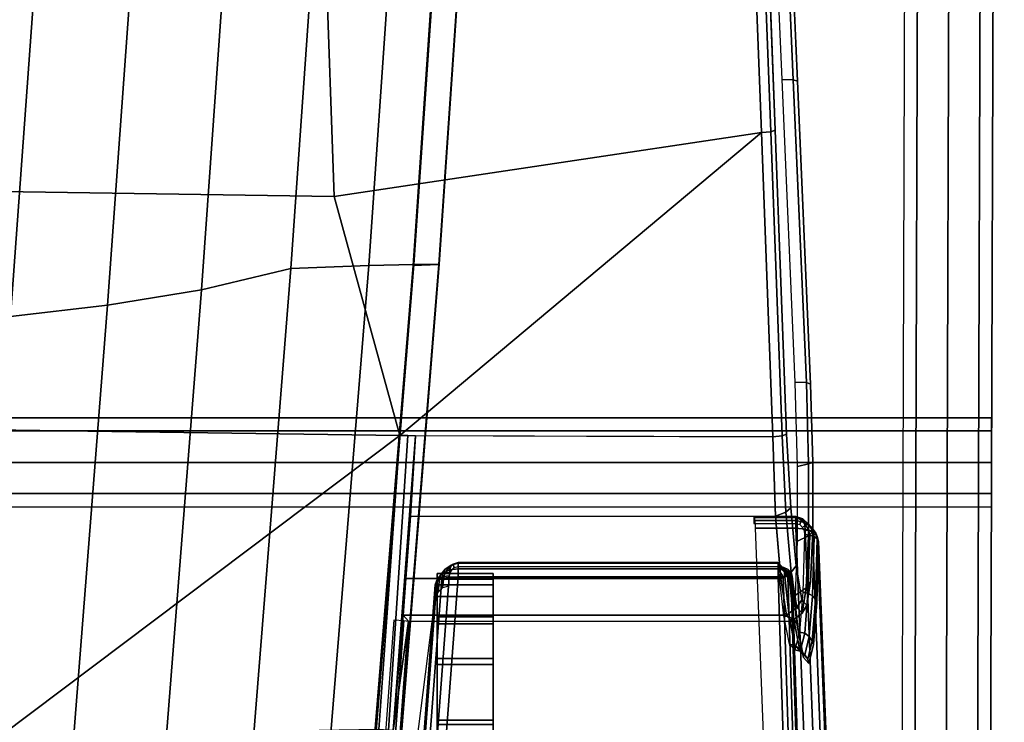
# Model space of a CAD drawing. Header units: inches. Extents: x 390 to 1835, y -266 to 136.
# Tile 702 of 1056: x 1586.1 to 1588.87, y -39.73 to -37.75. Entities that reach past the tile are written whole.
import ezdxf
from ezdxf.enums import TextEntityAlignment as Align

# ---------------------------------------------------------------- set-up
doc = ezdxf.new("R2010")
doc.units = ezdxf.units.IN
doc.header["$LTSCALE"] = 0.95294
doc.header["$MEASUREMENT"] = 0
for name, color, linetype in [('A-FURN-3-SEAT-BACK', 143, 'Continuous'), ('A-FURN-3-SEAT-BASE-MECHANISM-HARDWARE', 254, 'Continuous'), ('A-FURN-3-SEAT-FRAME', 254, 'Continuous'), ('A-FURN-3-SEAT-RACK', 251, 'Continuous'), ('A-FURN-3-SEAT-SEAT', 143, 'Continuous'), ('A-FURN-3-SEAT-SEAT-CUSHION', 96, 'Continuous'), ('A-FURN-HAWORTH-ATT', 251, 'Continuous')]:
    doc.layers.add(name, color=color, linetype=linetype)

# ---------------------------------------------------------------- blocks, each defined once
blk = doc.blocks.new('SCK-X4-0C-3D-3')
at = {"layer": 'A-FURN-3-SEAT-BACK'}
for points, invisible_edges in [([(-3.5806, -8.6528, 17.7943), (-3.6339, -8.6499, 17.7353), (-5.662, -8.3897, 16.3592), (-5.1577, -8.5333, 17.7136)], 4), ([(-4.6092, -9.6928, 17.7687), (-3.701, -9.675, 17.6447), (-3.5561, -9.6594, 17.8226)], 1), ([(-3.7856, -9.6911, 17.4315), (-3.701, -9.675, 17.6447), (-4.6092, -9.6928, 17.7687), (-3.7856, -9.6911, 17.4315)], 6), ([(-5.2625, -9.8035, 16.3396), (-3.7491, -9.7192, 16.9794), (-3.8022, -9.7063, 17.2027), (-4.6092, -9.6928, 17.7687)], 13), ([(-3.8022, -9.7063, 17.2027), (-3.7856, -9.6911, 17.4315), (-4.6092, -9.6928, 17.7687), (-3.8022, -9.7063, 17.2027)], 6), ([(-5.2625, -9.8035, 16.3396), (-3.6311, -9.7286, 16.7823), (-3.7491, -9.7192, 16.9794), (-5.2625, -9.8035, 16.3396)], 5), ([(-3.459, -9.7335, 16.6299), (-3.6311, -9.7286, 16.7823), (-5.2625, -9.8035, 16.3396), (-3.459, -9.7335, 16.6299)], 2)]:
    blk.add_3dface(points, dxfattribs=dict(at, invisible_edges=invisible_edges))
for points in [[(-4.6124, -9.6529, 17.8061), (-3.5585, -9.6195, 17.86), (-3.5585, -8.7179, 17.86), (-5.1657, -8.5961, 17.7778)], [(-5.2543, -9.7406, 16.2733), (-5.2824, -9.6282, 16.2688), (-3.4209, -9.556, 16.5684), (-3.4209, -9.6695, 16.5684)], [(-3.558, -9.6342, 17.8572), (-3.5355, -9.6195, 17.8539), (-3.5585, -9.6195, 17.86), (-3.558, -9.6342, 17.8572)], [(-3.5201, -9.6195, 17.8357), (-3.5355, -9.6195, 17.8539), (-3.558, -9.6342, 17.8572), (-3.5573, -9.6468, 17.8492)], [(-3.5181, -9.6195, 17.812), (-3.5201, -9.6195, 17.8357), (-3.5573, -9.6468, 17.8492), (-3.5567, -9.6556, 17.8371)], [(-3.5302, -9.6195, 17.7914), (-3.5181, -9.6195, 17.812), (-3.5567, -9.6556, 17.8371), (-3.5302, -9.6195, 17.7914)], [(-3.5567, -9.6556, 17.8371), (-3.5322, -9.6354, 17.7938), (-3.5302, -9.6195, 17.7914), (-3.5567, -9.6556, 17.8371)], [(-3.5375, -9.6483, 17.8009), (-3.5322, -9.6354, 17.7938), (-3.5567, -9.6556, 17.8371), (-3.5375, -9.6483, 17.8009)], [(-3.5459, -9.6567, 17.811), (-3.5375, -9.6483, 17.8009), (-3.5567, -9.6556, 17.8371), (-3.5459, -9.6567, 17.811)], [(-3.5561, -9.6594, 17.8226), (-3.5459, -9.6567, 17.811), (-3.5567, -9.6556, 17.8371), (-3.5561, -9.6594, 17.8226)]]:
    blk.add_3dface(points, dxfattribs=at)
at = {"layer": 'A-FURN-3-SEAT-BASE-MECHANISM-HARDWARE'}
for points in [[(-3.9621, -8.816, 17.6791), (-3.9621, -8.6585, 17.6791), (-6.2288, -8.6585, 17.5643), (-6.2288, -8.816, 17.5643)], [(-3.5485, -8.6585, 17.2859), (-3.5485, -8.816, 17.2859), (-3.5485, -8.816, 16.9835), (-3.5485, -8.6585, 16.9835)]]:
    blk.add_3dface(points, dxfattribs=at)
for points, invisible_edges in [([(-3.9621, -8.6585, 17.6791), (-3.7884, -8.6585, 16.6211), (-3.9745, -8.6585, 16.5076), (-6.2288, -8.6585, 17.5643)], 5), ([(-3.8054, -8.6585, 17.6551), (-3.6905, -8.6585, 16.6808), (-3.7884, -8.6585, 16.6211), (-3.9621, -8.6585, 17.6791)], 5), ([(-3.6709, -8.6585, 17.5712), (-3.6139, -8.6585, 16.7662), (-3.6905, -8.6585, 16.6808), (-3.8054, -8.6585, 17.6551)], 5), ([(-3.5804, -8.6585, 17.4411), (-3.5652, -8.6585, 16.87), (-3.6139, -8.6585, 16.7662), (-3.6709, -8.6585, 17.5712)], 5), ([(-3.5485, -8.6585, 17.2859), (-3.5485, -8.6585, 16.9835), (-3.5652, -8.6585, 16.87), (-3.5804, -8.6585, 17.4411)], 4), ([(-3.9745, -8.816, 16.5076), (-3.7884, -8.816, 16.6211), (-3.9621, -8.816, 17.6791), (-6.2288, -8.816, 17.5643)], 10), ([(-3.7884, -8.816, 16.6211), (-3.6905, -8.816, 16.6808), (-3.8054, -8.816, 17.6551), (-3.9621, -8.816, 17.6791)], 10), ([(-3.6905, -8.816, 16.6808), (-3.6139, -8.816, 16.7662), (-3.6709, -8.816, 17.5712), (-3.8054, -8.816, 17.6551)], 10), ([(-3.6139, -8.816, 16.7662), (-3.5652, -8.816, 16.87), (-3.5804, -8.816, 17.4411), (-3.6709, -8.816, 17.5712)], 10), ([(-3.5652, -8.816, 16.87), (-3.5485, -8.816, 16.9835), (-3.5485, -8.816, 17.2859), (-3.5804, -8.816, 17.4411)], 8)]:
    blk.add_3dface(points, dxfattribs=dict(at, invisible_edges=invisible_edges))
at = {"layer": 'A-FURN-3-SEAT-RACK'}
for points, invisible_edges in [([(-3.1106, -10.2215, 4.3717), (-3.1472, -10.2215, 4.4601), (-3.3239, -10.2215, 4.4601), (-3.3606, -10.2215, 4.3717)], 10), ([(-3.1472, -10.2215, 4.2833), (-3.1106, -10.2215, 4.3717), (-3.3606, -10.2215, 4.3717), (-3.3239, -10.2215, 4.2833)], 10), ([(-3.2356, -10.2215, 4.4967), (-3.3239, -10.2215, 4.4601), (-3.1472, -10.2215, 4.4601)], 2), ([(-3.3239, -10.2215, 4.2833), (-3.2356, -10.2215, 4.2467), (-3.1472, -10.2215, 4.2833)], 8)]:
    blk.add_3dface(points, dxfattribs=dict(at, invisible_edges=invisible_edges))
at = {"layer": 'A-FURN-3-SEAT-SEAT'}
blk.add_3dface([(-3.1604, -8.5537, 17.8821), (-3.1636, -9.6045, 17.8808), (-2.3063, -9.5724, 17.9253)], dxfattribs=at)
for points, invisible_edges in [([(-1.443, -9.5788, 17.9408), (-2.2995, -9.6114, 17.8887), (-2.1614, -9.6738, 16.8048), (-1.3079, -9.6367, 16.9311)], 10), ([(-2.2995, -9.6114, 17.8887), (-3.1564, -9.6435, 17.8441), (-3.0149, -9.7109, 16.6785), (-2.1614, -9.6738, 16.8048)], 10), ([(-3.4303, -9.7172, 16.8077), (-3.2357, -9.7172, 16.6998), (-3.3637, -9.6556, 17.764), (-3.5269, -9.6705, 17.6134)], 10), ([(-3.2357, -9.7172, 16.6998), (-3.0149, -9.7109, 16.6785), (-3.1564, -9.6435, 17.8441), (-3.3637, -9.6556, 17.764)], 10), ([(-3.6386, -9.7005, 17.1917), (-3.5713, -9.7113, 16.9798), (-3.6232, -9.6862, 17.4133), (-3.6386, -9.7005, 17.1917)], 2), ([(-3.5713, -9.7113, 16.9798), (-3.4303, -9.7172, 16.8077), (-3.5269, -9.6705, 17.6134), (-3.6232, -9.6862, 17.4133)], 10)]:
    blk.add_3dface(points, dxfattribs=dict(at, invisible_edges=invisible_edges))
at = {"layer": 'A-FURN-HAWORTH-ATT', "flags": 1}
for tag, p in [('HAWMC', (0, 0)), ('HAWPN', (0, -0.1667))]:
    blk.add_attdef(tag, text='', height=0.1, dxfattribs=at).set_placement(p, align=Align.TOP_CENTER)
at = {"layer": 'A-FURN-3-SEAT-BACK'}
mesh = blk.add_polymesh((2, 5), dxfattribs=at)
for k, corner in enumerate([(-3.5585, -8.7179, 17.86), (-3.5595, -8.6923, 17.8546), (-3.5644, -8.6713, 17.8397), (-3.5719, -8.6577, 17.8185), (-3.5806, -8.6528, 17.7943), (-5.1657, -8.5961, 17.7778), (-5.1637, -8.5717, 17.773), (-5.1614, -8.5512, 17.759), (-5.1593, -8.5377, 17.7382), (-5.1577, -8.5333, 17.7136)]):
    mesh.set_mesh_vertex(divmod(k, 5), corner)
mesh = blk.add_polymesh((2, 5), dxfattribs=at)
for k, corner in enumerate([(-3.5848, -8.6904, 17.7366), (-3.5893, -8.6738, 17.7369), (-3.6013, -8.6612, 17.7367), (-3.6168, -8.6534, 17.7361), (-3.6339, -8.6499, 17.7353), (-3.5558, -8.6921, 17.7671), (-3.5573, -8.6776, 17.7695), (-3.5625, -8.6652, 17.7754), (-3.5706, -8.6565, 17.7841), (-3.5806, -8.6528, 17.7943)]):
    mesh.set_mesh_vertex(divmod(k, 5), corner)
mesh = blk.add_polymesh((5, 5), dxfattribs=at)
for k, corner in enumerate([(-3.5302, -8.7179, 17.7914), (-3.5331, -8.7068, 17.7888), (-3.5395, -8.6989, 17.7828), (-3.5474, -8.694, 17.7753), (-3.5558, -8.6921, 17.7671), (-3.5181, -8.7179, 17.812), (-3.5229, -8.7033, 17.8071), (-3.534, -8.6904, 17.7957), (-3.5467, -8.6814, 17.782), (-3.5573, -8.6776, 17.7695), (-3.5201, -8.7179, 17.8357), (-3.525, -8.6984, 17.8293), (-3.537, -8.6815, 17.8136), (-3.5511, -8.6697, 17.794), (-3.5625, -8.6652, 17.7754), (-3.5355, -8.7179, 17.8539), (-3.5387, -8.6942, 17.8473), (-3.5482, -8.6744, 17.8302), (-3.56, -8.6613, 17.8075), (-3.5706, -8.6565, 17.7841), (-3.5585, -8.7179, 17.86), (-3.5595, -8.6923, 17.8546), (-3.5644, -8.6713, 17.8397), (-3.5719, -8.6577, 17.8185), (-3.5806, -8.6528, 17.7943)]):
    mesh.set_mesh_vertex(divmod(k, 5), corner)
mesh = blk.add_polymesh((2, 5), dxfattribs=at)
for k, corner in enumerate([(-3.5585, -9.6195, 17.86), (-3.5355, -9.6195, 17.8539), (-3.5201, -9.6195, 17.8357), (-3.5181, -9.6195, 17.812), (-3.5302, -9.6195, 17.7914), (-3.5585, -8.7179, 17.86), (-3.5355, -8.7179, 17.8539), (-3.5201, -8.7179, 17.8357), (-3.5181, -8.7179, 17.812), (-3.5302, -8.7179, 17.7914)]):
    mesh.set_mesh_vertex(divmod(k, 5), corner)
mesh = blk.add_polymesh((2, 5), dxfattribs=at)
for k, corner in enumerate([(-3.4076, -9.6695, 16.6414), (-3.3915, -9.6695, 16.6239), (-3.3885, -9.6695, 16.6002), (-3.3996, -9.6695, 16.5792), (-3.4209, -9.6695, 16.5684), (-3.4076, -9.5509, 16.6414), (-3.3915, -9.5515, 16.6239), (-3.3885, -9.553, 16.6002), (-3.3996, -9.5547, 16.5792), (-3.4209, -9.556, 16.5684)]):
    mesh.set_mesh_vertex(divmod(k, 5), corner)
mesh = blk.add_polymesh((2, 5), dxfattribs=at)
for k, corner in enumerate([(-4.6124, -9.6529, 17.8061), (-4.6118, -9.6676, 17.8033), (-4.611, -9.6802, 17.7953), (-4.6101, -9.689, 17.7832), (-4.6092, -9.6928, 17.7687), (-3.5585, -9.6195, 17.86), (-3.558, -9.6342, 17.8572), (-3.5573, -9.6468, 17.8492), (-3.5567, -9.6556, 17.8371), (-3.5561, -9.6594, 17.8226)]):
    mesh.set_mesh_vertex(divmod(k, 5), corner)
mesh = blk.add_polymesh((7, 5), dxfattribs=at)
for k, corner in enumerate([(-3.5302, -9.6195, 17.7914), (-3.5322, -9.6354, 17.7938), (-3.5375, -9.6483, 17.8009), (-3.5459, -9.6567, 17.811), (-3.5561, -9.6594, 17.8226), (-3.6681, -9.6357, 17.6223), (-3.6708, -9.6509, 17.6241), (-3.6787, -9.6638, 17.6286), (-3.6897, -9.6722, 17.6356), (-3.701, -9.675, 17.6447), (-3.7484, -9.6518, 17.4203), (-3.7519, -9.6669, 17.4212), (-3.7615, -9.6797, 17.4233), (-3.774, -9.6882, 17.4268), (-3.7856, -9.6911, 17.4315), (-3.7641, -9.6671, 17.2034), (-3.768, -9.6819, 17.2036), (-3.7781, -9.6946, 17.2034), (-3.7908, -9.7031, 17.2031), (-3.8022, -9.7063, 17.2027), (-3.7138, -9.68, 16.9918), (-3.7175, -9.6946, 16.9912), (-3.7268, -9.7072, 16.9889), (-3.7386, -9.7158, 16.9849), (-3.7491, -9.7192, 16.9794), (-3.6019, -9.6893, 16.8049), (-3.6048, -9.7038, 16.8036), (-3.6122, -9.7163, 16.7993), (-3.6218, -9.7249, 16.792), (-3.6311, -9.7286, 16.7823), (-3.4388, -9.6943, 16.6604), (-3.4405, -9.7087, 16.6582), (-3.4448, -9.7211, 16.6517), (-3.4513, -9.7298, 16.6418), (-3.459, -9.7335, 16.6299)]):
    mesh.set_mesh_vertex(divmod(k, 5), corner)
mesh = blk.add_polymesh((2, 5), dxfattribs=at)
for k, corner in enumerate([(-5.2625, -9.8035, 16.3396), (-5.2586, -9.7998, 16.3147), (-5.2557, -9.7865, 16.2931), (-5.2541, -9.7656, 16.2786), (-5.2543, -9.7406, 16.2733), (-3.459, -9.7335, 16.6299), (-3.445, -9.7297, 16.6074), (-3.4325, -9.7166, 16.5876), (-3.4238, -9.6956, 16.5736), (-3.4209, -9.6695, 16.5684)]):
    mesh.set_mesh_vertex(divmod(k, 5), corner)
mesh = blk.add_polymesh((5, 5), dxfattribs=at)
for k, corner in enumerate([(-3.459, -9.7335, 16.6299), (-3.445, -9.7297, 16.6074), (-3.4325, -9.7166, 16.5876), (-3.4238, -9.6956, 16.5736), (-3.4209, -9.6695, 16.5684), (-3.4513, -9.7298, 16.6418), (-3.4356, -9.726, 16.6206), (-3.4185, -9.7134, 16.6003), (-3.4049, -9.6936, 16.5851), (-3.3996, -9.6695, 16.5792), (-3.4448, -9.7211, 16.6517), (-3.4293, -9.7174, 16.6355), (-3.4108, -9.7062, 16.6188), (-3.395, -9.6893, 16.6056), (-3.3885, -9.6695, 16.6002), (-3.4405, -9.7087, 16.6582), (-3.4271, -9.7056, 16.6479), (-3.4113, -9.697, 16.6369), (-3.3975, -9.6843, 16.6278), (-3.3915, -9.6695, 16.6239), (-3.4388, -9.6943, 16.6604), (-3.4287, -9.6929, 16.654), (-3.4191, -9.6885, 16.6482), (-3.4112, -9.6807, 16.6435), (-3.4076, -9.6695, 16.6414)]):
    mesh.set_mesh_vertex(divmod(k, 5), corner)
at = {"layer": 'A-FURN-3-SEAT-BASE-MECHANISM-HARDWARE'}
mesh = blk.add_polymesh((2, 5), dxfattribs=at)
for k, corner in enumerate([(-3.7884, -8.816, 16.6211), (-3.9745, -8.816, 16.5076), (-4.12, -8.816, 16.3454), (-4.2125, -8.816, 16.1481), (-4.2443, -8.816, 15.9325), (-3.7884, -8.6585, 16.6211), (-3.9745, -8.6585, 16.5076), (-4.12, -8.6585, 16.3454), (-4.2125, -8.6585, 16.1481), (-4.2443, -8.6585, 15.9325)]):
    mesh.set_mesh_vertex(divmod(k, 5), corner)
mesh = blk.add_polymesh((2, 5), dxfattribs=at)
for k, corner in enumerate([(-3.9621, -8.816, 17.6791), (-3.8054, -8.816, 17.6551), (-3.6709, -8.816, 17.5712), (-3.5804, -8.816, 17.4411), (-3.5485, -8.816, 17.2859), (-3.9621, -8.6585, 17.6791), (-3.8054, -8.6585, 17.6551), (-3.6709, -8.6585, 17.5712), (-3.5804, -8.6585, 17.4411), (-3.5485, -8.6585, 17.2859)]):
    mesh.set_mesh_vertex(divmod(k, 5), corner)
mesh = blk.add_polymesh((2, 5), dxfattribs=at)
for k, corner in enumerate([(-3.5485, -8.816, 16.9835), (-3.5652, -8.816, 16.87), (-3.6139, -8.816, 16.7662), (-3.6905, -8.816, 16.6808), (-3.7884, -8.816, 16.6211), (-3.5485, -8.6585, 16.9835), (-3.5652, -8.6585, 16.87), (-3.6139, -8.6585, 16.7662), (-3.6905, -8.6585, 16.6808), (-3.7884, -8.6585, 16.6211)]):
    mesh.set_mesh_vertex(divmod(k, 5), corner)
at = {"layer": 'A-FURN-3-SEAT-FRAME'}
mesh = blk.add_polymesh((7, 12), dxfattribs=dict(at, n_close=True))
for k, corner in enumerate([(-4.4138, -7.6298, 15.4089), (-4.4527, -7.6298, 15.1882), (-4.5967, -7.6298, 15.0164), (-4.8074, -7.6298, 14.9397), (-5.0281, -7.6298, 14.9786), (-5.1999, -7.6298, 15.1227), (-5.2766, -7.6298, 15.3333), (-5.2377, -7.6298, 15.5541), (-5.0936, -7.6298, 15.7259), (-4.883, -7.6298, 15.8026), (-4.6622, -7.6298, 15.7637), (-4.4905, -7.6298, 15.6196), (-4.3844, -7.4056, 15.4115), (-4.4213, -7.3906, 15.1909), (-4.56, -7.3496, 15.0196), (-4.7633, -7.2936, 14.9436), (-4.9767, -7.2375, 14.9831), (-5.1431, -7.1965, 15.1277), (-5.2178, -7.1815, 15.3385), (-5.1809, -7.1965, 15.5591), (-5.0422, -7.2375, 15.7304), (-4.8389, -7.2936, 15.8064), (-4.6254, -7.3496, 15.7669), (-4.4591, -7.3906, 15.6223), (-4.2982, -7.1968, 15.4191), (-4.3293, -7.1677, 15.199), (-4.4522, -7.0885, 15.0291), (-4.634, -6.9802, 14.9549), (-4.8258, -6.8719, 14.9963), (-4.9764, -6.7927, 15.1423), (-5.0454, -6.7637, 15.3536), (-5.0142, -6.7927, 15.5737), (-4.8913, -6.8719, 15.7436), (-4.7096, -6.9802, 15.8178), (-4.5177, -7.0885, 15.7763), (-4.3671, -7.1677, 15.6304), (-4.161, -7.0174, 15.4311), (-4.183, -6.9763, 15.2118), (-4.2808, -6.8643, 15.0441), (-4.4283, -6.7111, 14.9729), (-4.5859, -6.558, 15.0174), (-4.7114, -6.4459, 15.1655), (-4.7712, -6.4049, 15.3776), (-4.7492, -6.4459, 15.5969), (-4.6514, -6.558, 15.7646), (-4.5039, -6.7111, 15.8358), (-4.3463, -6.8643, 15.7913), (-4.2208, -6.9763, 15.6432), (-3.9823, -6.8797, 15.4467), (-3.9923, -6.8295, 15.2285), (-4.0575, -6.6922, 15.0637), (-4.1602, -6.5047, 14.9964), (-4.2732, -6.3171, 15.0448), (-4.366, -6.1799, 15.1958), (-4.4138, -6.1296, 15.4089), (-4.4038, -6.1799, 15.6272), (-4.3386, -6.3171, 15.792), (-4.2358, -6.5047, 15.8593), (-4.1229, -6.6922, 15.8109), (-4.0301, -6.8295, 15.6599), (-3.7742, -6.7932, 15.465), (-3.7703, -6.7372, 15.2479), (-3.7973, -6.584, 15.0865), (-3.8481, -6.3749, 15.0238), (-3.909, -6.1657, 15.0767), (-3.9637, -6.0126, 15.231), (-3.9976, -5.9566, 15.4454), (-4.0015, -6.0126, 15.6624), (-3.9745, -6.1657, 15.8239), (-3.9237, -6.3749, 15.8866), (-3.8628, -6.584, 15.8337), (-3.8081, -6.7372, 15.6794), (-3.5509, -6.7637, 15.4845), (-3.532, -6.7057, 15.2688), (-3.5182, -6.5471, 15.1109), (-3.5131, -6.3306, 15.0531), (-3.5182, -6.1141, 15.1109), (-3.532, -5.9556, 15.2688), (-3.5509, -5.8975, 15.4845), (-3.5698, -5.9556, 15.7002), (-3.5836, -6.1141, 15.8582), (-3.5887, -6.3306, 15.916), (-3.5836, -6.5471, 15.8582), (-3.5698, -6.7057, 15.7002)]):
    mesh.set_mesh_vertex(divmod(k, 12), corner)
at = {"layer": 'A-FURN-3-SEAT-RACK'}
mesh = blk.add_polymesh((2, 8), dxfattribs=dict(at, n_close=True))
for k, corner in enumerate([(-3.3606, -10.2215, 4.3717), (-3.3239, -10.2215, 4.4601), (-3.2356, -10.2215, 4.4967), (-3.1472, -10.2215, 4.4601), (-3.1106, -10.2215, 4.3717), (-3.1472, -10.2215, 4.2833), (-3.2356, -10.2215, 4.2467), (-3.3239, -10.2215, 4.2833), (-3.3606, 10.2214, 4.3717), (-3.3239, 10.2214, 4.4601), (-3.2356, 10.2214, 4.4967), (-3.1472, 10.2214, 4.4601), (-3.1106, 10.2214, 4.3717), (-3.1472, 10.2214, 4.2833), (-3.2356, 10.2214, 4.2467), (-3.3239, 10.2214, 4.2833)]):
    mesh.set_mesh_vertex(divmod(k, 8), corner)
mesh = blk.add_polymesh((2, 8), dxfattribs=dict(at, n_close=True))
for k, corner in enumerate([(-8.2589, -9.9553, 4.6217), (-8.259, -9.9919, 4.7101), (-8.2593, -10.0803, 4.7467), (-8.2596, -10.1686, 4.7101), (-8.2597, -10.2053, 4.6217), (-8.2596, -10.1686, 4.5333), (-8.2593, -10.0803, 4.4967), (-8.259, -9.9919, 4.5333), (7.8341, -10.0072, 4.6217), (7.834, -10.0438, 4.7101), (7.8337, -10.1322, 4.7467), (7.8334, -10.2206, 4.7101), (7.8333, -10.2572, 4.6217), (7.8334, -10.2206, 4.5333), (7.8337, -10.1322, 4.4967), (7.834, -10.0438, 4.5333)]):
    mesh.set_mesh_vertex(divmod(k, 8), corner)
at = {"layer": 'A-FURN-3-SEAT-SEAT'}
mesh = blk.add_polymesh((9, 9), dxfattribs=at)
for k, corner in enumerate([(-9.2316, -0.0001, 17.6948), (-9.1992, -1.0074, 17.6942), (-9.1123, -2.0116, 17.6968), (-8.9635, -3.0084, 17.7016), (-8.745, -3.9923, 17.7074), (-8.4544, -4.9574, 17.7135), (-8.1014, -5.9014, 17.7206), (-7.6997, -6.8257, 17.7299), (-7.2688, -7.7367, 17.7426), (-8.476, -0.0001, 17.4198), (-8.4487, -1.0317, 17.4249), (-8.3738, -2.0606, 17.4451), (-8.2461, -3.0835, 17.4788), (-8.0607, -4.0963, 17.5243), (-7.8164, -5.0949, 17.5798), (-7.5206, -6.0776, 17.6452), (-7.1851, -7.0441, 17.7296), (-6.8705, -8.0182, 17.7498), (-7.7203, -0.0001, 17.1447), (-7.6982, -1.0561, 17.1557), (-7.6353, -2.1096, 17.1934), (-7.5287, -3.159, 17.256), (-7.3763, -4.2008, 17.3412), (-7.1782, -5.2331, 17.4462), (-6.9396, -6.2547, 17.5698), (-6.6706, -7.2626, 17.7292), (-6.4722, -8.2996, 17.7571), (-6.6932, -0.0001, 17.0979), (-6.6745, -1.0653, 17.1102), (-6.6215, -2.1283, 17.1509), (-6.5316, -3.1866, 17.2182), (-6.4032, -4.2376, 17.3101), (-6.2363, -5.2793, 17.4243), (-6.0353, -6.3097, 17.5615), (-5.8092, -7.3257, 17.7405), (-5.6445, -8.368, 17.7825), (-5.4265, -0.0001, 16.9716), (-5.4155, -1.0693, 16.9868), (-5.3842, -2.1367, 17.0338), (-5.3312, -3.2004, 17.1117), (-5.2555, -4.2586, 17.2185), (-5.1572, -5.3095, 17.3529), (-5.0391, -6.3508, 17.5198), (-4.9079, -7.3769, 17.7417), (-4.8165, -8.431, 17.815), (-4.1599, -0.0001, 16.8463), (-4.1565, -1.0733, 16.8644), (-4.147, -2.1451, 16.9177), (-4.1309, -3.2143, 17.0061), (-4.1079, -4.2797, 17.1278), (-4.0782, -5.34, 17.2824), (-4.0429, -6.3921, 17.4791), (-4.0067, -7.4283, 17.7439), (-3.9885, -8.4943, 17.8486), (-3.1324, -0.0001, 16.8076), (-3.1325, -1.2121, 16.8317), (-3.1329, -2.4222, 16.9026), (-3.1338, -3.6289, 17.0192), (-3.135, -4.8304, 17.1804), (-3.1371, -6.0245, 17.3886), (-3.1411, -7.1994, 17.6855), (-3.1604, -8.5537, 17.8821), (-3.1604, -8.5537, 17.8821), (-2.4592, -0.0001, 16.8505), (-2.4594, -1.2075, 16.8743), (-2.4599, -2.4133, 16.9447), (-2.4609, -3.6158, 17.0603), (-2.4624, -4.8136, 17.2202), (-2.4648, -6.0047, 17.4267), (-2.4689, -7.1773, 17.7211), (-2.4867, -8.3683, 17.9122), (-2.3063, -9.5724, 17.9253), (-1.7844, -0.0001, 16.9118), (-1.7847, -1.2032, 16.9351), (-1.7856, -2.4048, 17.0038), (-1.7871, -3.6034, 17.1166), (-1.7892, -4.7977, 17.2726), (-1.7922, -5.9857, 17.4743), (-1.797, -7.1562, 17.7616), (-1.8147, -8.345, 17.9497), (-1.4493, -9.5396, 17.9775)]):
    mesh.set_mesh_vertex(divmod(k, 9), corner)
mesh = blk.add_polymesh((5, 3), dxfattribs=at)
for k, corner in enumerate([(-3.1605, -8.5975, 17.8821), (-3.1604, -8.5761, 17.8821), (-3.1604, -8.5537, 17.8821), (-3.9911, -8.5348, 17.8118), (-3.9908, -8.5218, 17.8383), (-3.9885, -8.4943, 17.8486), (-4.8193, -8.4717, 17.7783), (-4.8188, -8.4586, 17.8047), (-4.8165, -8.431, 17.815), (-5.6475, -8.4086, 17.7458), (-5.6469, -8.3956, 17.7721), (-5.6445, -8.368, 17.7825), (-6.4754, -8.3394, 17.7203), (-6.4747, -8.3268, 17.7467), (-6.4722, -8.2996, 17.7571)]):
    mesh.set_mesh_vertex(divmod(k, 3), corner)
mesh = blk.add_polymesh((2, 4), dxfattribs=at)
for k, corner in enumerate([(-6.4692, -8.3713, 17.2495), (-5.5405, -8.44, 17.2272), (-4.6118, -8.5086, 17.2049), (-3.6831, -8.5773, 17.1826), (-6.4754, -8.3394, 17.7203), (-5.6475, -8.4086, 17.7458), (-4.8193, -8.4717, 17.7783), (-3.9911, -8.5348, 17.8118)]):
    mesh.set_mesh_vertex(divmod(k, 4), corner)
mesh = blk.add_polymesh((4, 3), dxfattribs=at)
for k, corner in enumerate([(-3.6792, -8.5375, 17.1459), (-3.6818, -8.5647, 17.1562), (-3.6831, -8.5773, 17.1826), (-4.6079, -8.4688, 17.1682), (-4.6105, -8.496, 17.1786), (-4.6118, -8.5086, 17.2049), (-5.5366, -8.4002, 17.1905), (-5.5392, -8.4274, 17.2009), (-5.5405, -8.44, 17.2272), (-6.4653, -8.3315, 17.2128), (-6.4679, -8.3587, 17.2232), (-6.4692, -8.3713, 17.2495)]):
    mesh.set_mesh_vertex(divmod(k, 3), corner)
mesh = blk.add_polymesh((2, 5), dxfattribs=at)
for k, corner in enumerate([(-3.6831, -8.5773, 17.1826), (-3.6667, -8.563, 17.4208), (-3.5633, -8.5705, 17.6364), (-3.3876, -8.5831, 17.7983), (-3.1605, -8.5975, 17.8821), (-3.9911, -8.5348, 17.8118), (-3.9911, -8.5348, 17.8118), (-3.9911, -8.5348, 17.8118), (-3.9911, -8.5348, 17.8118), (-3.9911, -8.5348, 17.8118)]):
    mesh.set_mesh_vertex(divmod(k, 5), corner)
mesh = blk.add_polymesh((2, 5), dxfattribs=at)
for k, corner in enumerate([(-3.6831, -9.6574, 17.1826), (-3.6667, -9.6431, 17.4209), (-3.5634, -9.6274, 17.6361), (-3.388, -9.6124, 17.798), (-3.1636, -9.6045, 17.8808), (-3.6831, -8.5773, 17.1826), (-3.6667, -8.563, 17.4208), (-3.5633, -8.5705, 17.6364), (-3.3876, -8.5831, 17.7983), (-3.1605, -8.5975, 17.8821)]):
    mesh.set_mesh_vertex(divmod(k, 5), corner)
mesh = blk.add_polymesh((13, 3), dxfattribs=at)
for k, corner in enumerate([(7.2271, -9.2228, 18.1449), (7.2279, -9.2543, 18.1585), (7.2276, -9.266, 18.1909), (6.3733, -9.2596, 18.0262), (6.3738, -9.2911, 18.04), (6.3732, -9.3026, 18.0724), (5.5203, -9.2968, 17.8987), (5.5208, -9.3282, 17.9125), (5.5199, -9.3398, 17.9449), (4.6673, -9.3339, 17.772), (4.6676, -9.3653, 17.7857), (4.6664, -9.3769, 17.8181), (3.8143, -9.371, 17.645), (3.8146, -9.4024, 17.6588), (3.813, -9.414, 17.6911), (2.9613, -9.4081, 17.5182), (2.9615, -9.4395, 17.5319), (2.9596, -9.4512, 17.5641), (2.1083, -9.4452, 17.3915), (2.1084, -9.4766, 17.4052), (2.1061, -9.4883, 17.4374), (1.2553, -9.4823, 17.2648), (1.2553, -9.5137, 17.2785), (1.2526, -9.5254, 17.3107), (0.4022, -9.5194, 17.1383), (0.4022, -9.5508, 17.152), (0.3991, -9.5625, 17.1841), (-0.4508, -9.5565, 17.0118), (-0.451, -9.5879, 17.0255), (-0.4544, -9.5996, 17.0575), (-1.3039, -9.5936, 16.8854), (-1.3042, -9.625, 16.8991), (-1.3079, -9.6367, 16.9311), (-2.157, -9.6307, 16.7592), (-2.1574, -9.6621, 16.7728), (-2.1614, -9.6738, 16.8048), (-3.0101, -9.6677, 16.633), (-3.0107, -9.6992, 16.6466), (-3.0149, -9.7109, 16.6785)]):
    mesh.set_mesh_vertex(divmod(k, 3), corner)
mesh = blk.add_polymesh((9, 3), dxfattribs=at)
for k, corner in enumerate([(3.6975, -9.3847, 18.2277), (3.6956, -9.3724, 18.254), (3.694, -9.3455, 18.2646), (2.8408, -9.4171, 18.1799), (2.8386, -9.4048, 18.2061), (2.8368, -9.3778, 18.2168), (1.984, -9.4494, 18.1321), (1.9815, -9.4371, 18.1583), (1.9796, -9.4101, 18.1689), (1.1273, -9.4817, 18.0843), (1.1244, -9.4694, 18.1104), (1.1223, -9.4425, 18.1211), (0.2705, -9.5141, 18.0365), (0.2673, -9.5018, 18.0625), (0.2651, -9.4748, 18.0733), (-0.5862, -9.5464, 17.9887), (-0.5898, -9.5341, 18.0147), (-0.5921, -9.5072, 18.0254), (-1.443, -9.5788, 17.9408), (-1.447, -9.5664, 17.9667), (-1.4493, -9.5396, 17.9775), (-2.2995, -9.6114, 17.8887), (-2.3038, -9.5991, 17.9146), (-2.3063, -9.5724, 17.9253), (-3.1564, -9.6435, 17.8441), (-3.1609, -9.6312, 17.87), (-3.1636, -9.6044, 17.8808)]):
    mesh.set_mesh_vertex(divmod(k, 3), corner)
mesh = blk.add_polymesh((9, 3), dxfattribs=at)
for k, corner in enumerate([(-3.1564, -9.6435, 17.8441), (-3.1609, -9.6312, 17.87), (-3.1636, -9.6044, 17.8808), (-3.3637, -9.6556, 17.764), (-3.3764, -9.6413, 17.788), (-3.3875, -9.6123, 17.7984), (-3.5269, -9.6705, 17.6134), (-3.5456, -9.6566, 17.6299), (-3.5633, -9.6273, 17.6365), (-3.6232, -9.6862, 17.4133), (-3.645, -9.6727, 17.4195), (-3.6667, -9.6431, 17.4211), (-3.6386, -9.7005, 17.1917), (-3.6604, -9.6875, 17.1863), (-3.6831, -9.6574, 17.1826), (-3.5713, -9.7113, 16.9798), (-3.5897, -9.6988, 16.9635), (-3.6099, -9.6682, 16.9548), (-3.4303, -9.7172, 16.8077), (-3.4426, -9.705, 16.7824), (-3.4576, -9.674, 16.7702), (-3.2357, -9.7172, 16.6998), (-3.24, -9.7053, 16.669), (-3.2477, -9.6739, 16.655), (-3.0149, -9.7109, 16.6785), (-3.0107, -9.6992, 16.6466), (-3.0101, -9.6677, 16.633)]):
    mesh.set_mesh_vertex(divmod(k, 3), corner)
at = {"layer": 'A-FURN-3-SEAT-SEAT-CUSHION'}
mesh = blk.add_polymesh((9, 9), dxfattribs=at)
for k, corner in enumerate([(7.298, -9.1041, 18.9468), (5.6328, -8.9991, 18.8776), (3.9696, -8.8944, 18.7762), (2.307, -8.7898, 18.6754), (0.6445, -8.6852, 18.5777), (-1.0185, -8.5806, 18.4863), (-2.6813, -8.4656, 18.3997), (-4.3442, -8.3308, 18.334), (-6.3001, -8.1826, 18.2853), (7.2928, -8.8871, 19.1153), (5.6245, -8.7818, 19.0376), (3.9601, -8.6768, 18.9302), (2.2978, -8.5722, 18.821), (0.6361, -8.4676, 18.7158), (-1.0264, -8.363, 18.6223), (-2.6895, -8.2465, 18.5375), (-4.3543, -8.1131, 18.4759), (-6.314, -7.9708, 18.4489), (7.2786, -8.6394, 19.2387), (5.6046, -8.5334, 19.1505), (3.9332, -8.428, 19.0345), (2.2633, -8.3229, 18.913), (0.5935, -8.218, 18.7961), (-1.0778, -8.113, 18.6972), (-2.7492, -7.9944, 18.6117), (-4.4218, -7.8623, 18.553), (-6.3879, -7.7266, 18.5501), (7.268, -8.3793, 19.3337), (5.5889, -8.2727, 19.2352), (3.9122, -8.1667, 19.1109), (2.2371, -8.061, 18.9779), (0.5619, -7.9555, 18.8502), (-1.1152, -7.85, 18.7467), (-2.7926, -7.729, 18.6612), (-4.4712, -7.598, 18.6059), (-6.4431, -7.469, 18.6273), (7.2605, -8.11, 19.3983), (5.5772, -8.0029, 19.2909), (3.8966, -7.8964, 19.1596), (2.2177, -7.7903, 19.0166), (0.5387, -7.6843, 18.8796), (-1.1425, -7.5783, 18.7724), (-2.8243, -7.4555, 18.687), (-4.5076, -7.3255, 18.6347), (-6.4844, -7.2023, 18.6774), (7.256, -7.835, 19.431), (5.5696, -7.7274, 19.3171), (3.8857, -7.6208, 19.1805), (2.2036, -7.5146, 19.0299), (0.5214, -7.4085, 18.8857), (-1.1635, -7.3025, 18.7751), (-2.8489, -7.1785, 18.6894), (-4.5359, -7.0494, 18.6388), (-6.5163, -6.9304, 18.6964), (7.2539, -7.5579, 19.4314), (5.5658, -7.4504, 19.3145), (3.8793, -7.344, 19.1743), (2.1941, -7.2382, 19.0188), (0.5084, -7.1328, 18.8695), (-1.18, -7.0273, 18.7553), (-2.8687, -6.9033, 18.6673), (-4.5585, -6.775, 18.616), (-6.5407, -6.6576, 18.6786), (7.3043, -6.6173, 19.3298), (5.5554, -6.5182, 19.2115), (3.7683, -6.4338, 19.0712), (1.9557, -6.359, 18.9172), (0.1291, -6.289, 18.7721), (-1.7004, -6.2189, 18.6635), (-3.5165, -6.1229, 18.5824), (-5.3076, -6.0195, 18.5471), (-7.0597, -5.9295, 18.6088), (7.3481, -5.6751, 19.2417), (5.5777, -5.588, 19.1244), (3.7338, -5.5236, 18.9868), (1.8409, -5.4743, 18.8365), (-0.0777, -5.4325, 18.6958), (-1.9992, -5.3906, 18.5914), (-3.8956, -5.3214, 18.514), (-5.7434, -5.2393, 18.4815), (-7.517, -5.1607, 18.5441)]):
    mesh.set_mesh_vertex(divmod(k, 9), corner)
mesh = blk.add_polymesh((9, 5), dxfattribs=at)
for k, corner in enumerate([(3.9696, -8.8944, 18.7762), (3.9708, -9.0239, 18.6893), (3.9698, -9.096, 18.551), (3.9668, -9.0932, 18.3951), (3.9625, -9.0162, 18.2596), (2.307, -8.7898, 18.6754), (2.3086, -8.9178, 18.5902), (2.3081, -8.9894, 18.4542), (2.3055, -8.9872, 18.3004), (2.3016, -8.9117, 18.1665), (0.6445, -8.6852, 18.5777), (0.6464, -8.8118, 18.494), (0.6463, -8.883, 18.3599), (0.6442, -8.8813, 18.2081), (0.6406, -8.8073, 18.0757), (-1.0185, -8.5806, 18.4863), (-1.0162, -8.7069, 18.4029), (-1.0157, -8.778, 18.2693), (-1.0173, -8.7766, 18.1179), (-1.0204, -8.7029, 17.9857), (-2.6813, -8.4656, 18.3997), (-2.6784, -8.5927, 18.3162), (-2.6773, -8.6645, 18.1821), (-2.6782, -8.6633, 18.03), (-2.6808, -8.5895, 17.8971), (-4.3442, -8.3308, 18.334), (-4.3407, -8.4586, 18.2494), (-4.3386, -8.5303, 18.1139), (-4.3386, -8.5284, 17.9607), (-4.3405, -8.4536, 17.827), (-6.3001, -8.1826, 18.2853), (-6.2956, -8.3134, 18.195), (-6.2923, -8.385, 18.0531), (-6.2911, -8.38, 17.8942), (-6.2922, -8.2996, 17.7571), (-6.5419, -8.1418, 18.2957), (-6.5532, -8.2517, 18.1894), (-6.5625, -8.3149, 18.05), (-6.5685, -8.3227, 17.897), (-6.5704, -8.2738, 17.7517), (-6.7801, -8.0225, 18.2787), (-6.8091, -8.129, 18.1765), (-6.8292, -8.1957, 18.0431), (-6.8382, -8.2146, 17.8942), (-6.835, -8.1836, 17.747)]):
    mesh.set_mesh_vertex(divmod(k, 5), corner)

msp = doc.modelspace()

# ---------------------------------------------------------------- block references
at = {"rotation": 90.00000000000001}
msp.add_blockref('SCK-X4-0C-3D-3', (1578.6171, -35.7625), dxfattribs=at)

doc.saveas('drawing.dxf')
